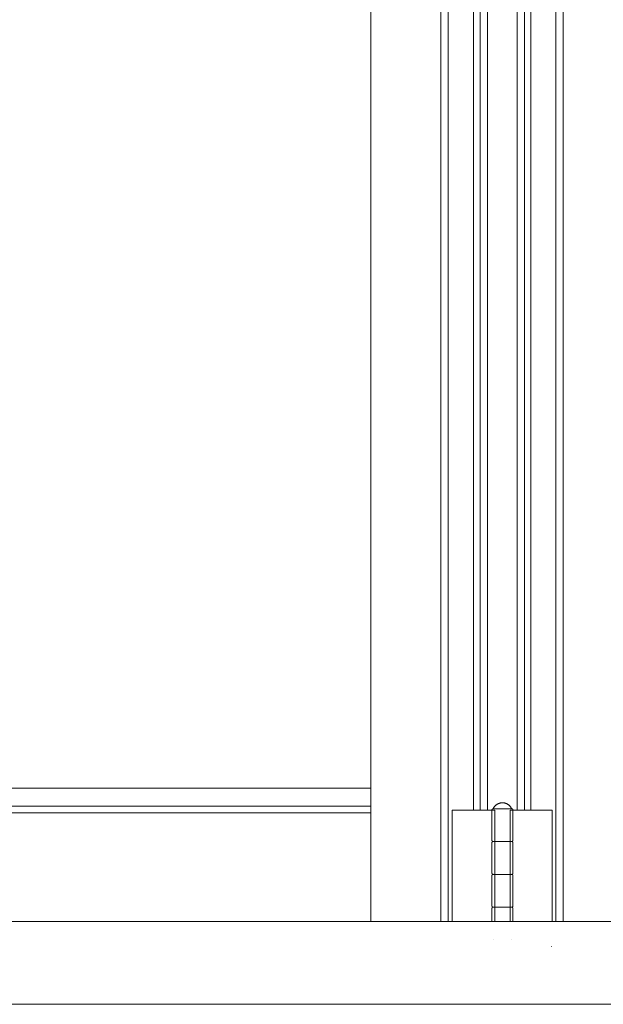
# Model space of a CAD drawing. Header units: inches. Extents: x 424 to 2043, y -237 to 445.
# Tile 750 of 965: x 872.758 to 873.202, y 212.097 to 212.847. Entities that reach past the tile are written whole.
import ezdxf

# ---------------------------------------------------------------- set-up
doc = ezdxf.new("R2010")
doc.units = ezdxf.units.IN
doc.header["$MEASUREMENT"] = 0
doc.layers.add('A-DOOR', color=31, linetype='Continuous', lineweight=9)

# ---------------------------------------------------------------- blocks, each defined once
blk = doc.blocks.new('5-panel_Bi-fold_external_door_10806 - Type 1-239875-Section 1')
at = {"layer": 'A-DOOR'}
for p, q in [((-103.86171, -2.937), (-103.86171, -0.19924)), ((-103.80845, -2.937), (-103.80845, -0.19924)), ((-103.80273, -0.19924), (-103.80273, -2.937)), ((-103.72091, -2.937), (-103.72091, -0.19924)), ((-103.7153, -0.19924), (-103.7153, -2.937)), ((-103.7834, -2.852), (-103.7834, -0.287)), ((-103.77849, -2.852), (-103.77849, -0.287)), ((-103.77278, -2.852), (-103.77278, -0.287)), ((-103.75034, -0.287), (-103.75034, -2.852)), ((-103.74473, -0.287), (-103.74473, -2.852)), ((-103.73974, -0.287), (-103.73974, -2.852)), ((-104.4322, -2.83524), (-103.86171, -2.83524)), ((-104.44208, -2.84909), (-103.86171, -2.84909)), ((-104.44214, -2.85406), (-103.86171, -2.85406)), ((-103.79983, -2.852), (-103.79807, -2.852)), ((-103.79983, -2.937), (-103.79983, -2.852)), ((-103.79807, -2.852), (-103.79595, -2.852)), ((-103.79595, -2.852), (-103.78475, -2.852)), ((-103.78475, -2.852), (-103.78242, -2.852)), ((-103.78242, -2.852), (-103.7801, -2.852)), ((-103.7801, -2.852), (-103.77849, -2.852)), ((-103.77849, -2.852), (-103.77278, -2.852)), ((-103.77278, -2.852), (-103.76735, -2.852)), ((-103.76946, -2.852), (-103.76946, -2.875)), ((-103.76756, -2.851), (-103.76152, -2.851)), ((-103.76735, -2.852), (-103.76735, -2.937)), ((-103.76152, -2.851), (-103.75543, -2.851)), ((-103.75567, -2.852), (-103.75034, -2.852)), ((-103.75567, -2.937), (-103.75567, -2.852)), ((-103.75346, -2.875), (-103.75346, -2.852)), ((-103.75034, -2.852), (-103.74473, -2.852)), ((-103.74473, -2.852), (-103.74314, -2.852)), ((-103.74314, -2.852), (-103.74083, -2.852)), ((-103.74083, -2.852), (-103.73851, -2.852)), ((-103.73851, -2.852), (-103.72751, -2.852)), ((-103.72751, -2.852), (-103.72538, -2.852)), ((-103.72538, -2.852), (-103.7236, -2.852)), ((-103.7236, -2.852), (-103.7236, -2.937)), ((-103.76946, -2.877), (-103.76946, -2.9)), ((-103.76152, -2.876), (-103.76743, -2.876)), ((-103.7674, -2.876), (-103.7614, -2.876)), ((-103.75646, -2.876), (-103.76152, -2.876)), ((-103.7614, -2.876), (-103.75556, -2.876)), ((-103.75346, -2.9), (-103.75346, -2.877)), ((-103.76946, -2.902), (-103.76946, -2.925)), ((-103.76152, -2.901), (-103.76743, -2.901)), ((-103.7674, -2.901), (-103.7614, -2.901)), ((-103.75646, -2.901), (-103.76152, -2.901)), ((-103.7614, -2.901), (-103.75556, -2.901)), ((-103.75346, -2.925), (-103.75346, -2.902)), ((-103.76946, -2.927), (-103.76946, -2.937)), ((-103.76152, -2.926), (-103.76743, -2.926)), ((-103.7674, -2.926), (-103.7614, -2.926)), ((-103.75646, -2.926), (-103.76152, -2.926)), ((-103.7614, -2.926), (-103.75556, -2.926)), ((-103.75346, -2.937), (-103.75346, -2.927)), ((-107.16882, -2.937), (-102.25701, -2.937)), ((-103.76845, -2.951), (-103.76846, -2.951)), ((-103.75447, -2.951), (-103.75446, -2.951)), ((-103.72386, -2.956), (-103.724, -2.956)), ((-107.16882, -3), (-102.25701, -3))]:
    blk.add_line(p, q, dxfattribs=at)
at = {"layer": 'A-DOOR', "flags": 128}
for points in [[(-103.76846, -2.851), (-103.76833, -2.85072), (-103.76818, -2.85045), (-103.76803, -2.85018), (-103.76786, -2.84993), (-103.76769, -2.84967), (-103.7675, -2.84943), (-103.76731, -2.84919), (-103.7671, -2.84896), (-103.76689, -2.84874), (-103.76667, -2.84853), (-103.76644, -2.84832), (-103.7662, -2.84813), (-103.76595, -2.84794), (-103.7657, -2.84777), (-103.76544, -2.84761), (-103.76517, -2.84745), (-103.7649, -2.84731), (-103.76462, -2.84718), (-103.76434, -2.84706), (-103.76405, -2.84695), (-103.76376, -2.84685), (-103.76346, -2.84676), (-103.76316, -2.84669), (-103.76286, -2.84663), (-103.76256, -2.84658), (-103.76225, -2.84654), (-103.76194, -2.84652), (-103.76164, -2.8465), (-103.76146, -2.8465)], [(-103.76146, -2.8465), (-103.76115, -2.84651), (-103.76085, -2.84652), (-103.76054, -2.84656), (-103.76024, -2.8466), (-103.75993, -2.84665), (-103.75963, -2.84672), (-103.75934, -2.8468), (-103.75904, -2.84689), (-103.75875, -2.84699), (-103.75847, -2.84711), (-103.75819, -2.84723), (-103.75791, -2.84737), (-103.75764, -2.84752), (-103.75738, -2.84768), (-103.75712, -2.84784), (-103.75687, -2.84802), (-103.75662, -2.84821), (-103.75639, -2.84841), (-103.75616, -2.84862), (-103.75594, -2.84883), (-103.75573, -2.84906), (-103.75553, -2.84929), (-103.75534, -2.84953), (-103.75516, -2.84978), (-103.75499, -2.85004), (-103.75483, -2.8503), (-103.75468, -2.85057), (-103.75454, -2.85084), (-103.75446, -2.851)], [(-103.76946, -2.852), (-103.76946, -2.85196), (-103.76946, -2.85192), (-103.76946, -2.85188), (-103.76945, -2.85184), (-103.76944, -2.8518), (-103.76943, -2.85176), (-103.76942, -2.85172), (-103.76941, -2.85169), (-103.7694, -2.85165), (-103.76938, -2.85161), (-103.76937, -2.85157), (-103.76935, -2.85154), (-103.76933, -2.8515), (-103.76931, -2.85147), (-103.76929, -2.85144), (-103.76926, -2.8514), (-103.76924, -2.85137), (-103.76921, -2.85134), (-103.76919, -2.85131), (-103.76916, -2.85128), (-103.76913, -2.85126), (-103.7691, -2.85123), (-103.76907, -2.8512), (-103.76904, -2.85118), (-103.769, -2.85116), (-103.76897, -2.85114), (-103.76893, -2.85112), (-103.7689, -2.8511), (-103.76886, -2.85108), (-103.76882, -2.85107), (-103.76879, -2.85105), (-103.76875, -2.85104), (-103.76871, -2.85103), (-103.76867, -2.85102), (-103.76863, -2.85101), (-103.76859, -2.85101), (-103.76855, -2.851), (-103.76851, -2.851), (-103.76847, -2.851), (-103.76846, -2.851)], [(-103.76152, -2.851), (-103.7618, -2.851), (-103.76208, -2.851), (-103.76236, -2.851), (-103.76264, -2.851), (-103.76291, -2.851), (-103.76319, -2.851), (-103.76346, -2.851), (-103.76372, -2.851), (-103.76399, -2.851), (-103.76425, -2.851), (-103.7645, -2.851), (-103.76475, -2.851), (-103.76499, -2.851), (-103.76523, -2.851), (-103.76547, -2.851), (-103.76569, -2.851), (-103.76591, -2.851), (-103.76612, -2.851), (-103.76633, -2.851), (-103.76653, -2.851), (-103.76672, -2.851), (-103.7669, -2.851), (-103.76707, -2.851), (-103.76723, -2.851), (-103.76739, -2.851), (-103.76753, -2.851), (-103.76766, -2.851), (-103.76779, -2.851), (-103.7679, -2.851), (-103.76801, -2.851), (-103.7681, -2.851), (-103.76819, -2.851), (-103.76826, -2.851), (-103.76832, -2.851), (-103.76837, -2.851), (-103.76841, -2.851), (-103.76844, -2.851), (-103.76846, -2.851), (-103.76846, -2.851)], [(-103.76846, -2.851), (-103.76846, -2.851), (-103.76844, -2.851), (-103.76841, -2.851), (-103.76837, -2.851), (-103.76832, -2.851), (-103.76826, -2.851), (-103.76819, -2.851), (-103.76811, -2.851), (-103.76801, -2.851), (-103.76791, -2.851), (-103.7678, -2.851), (-103.76767, -2.851), (-103.76754, -2.851), (-103.76739, -2.851), (-103.76724, -2.851), (-103.76708, -2.851), (-103.76691, -2.851)], [(-103.75446, -2.851), (-103.75447, -2.851), (-103.75448, -2.851), (-103.75451, -2.851), (-103.75455, -2.851), (-103.7546, -2.851), (-103.75466, -2.851), (-103.75474, -2.851), (-103.75482, -2.851), (-103.75491, -2.851), (-103.75501, -2.851), (-103.75513, -2.851), (-103.75525, -2.851), (-103.75539, -2.851), (-103.75553, -2.851), (-103.75569, -2.851), (-103.75585, -2.851), (-103.75602, -2.851), (-103.7562, -2.851), (-103.75639, -2.851), (-103.75659, -2.851), (-103.75679, -2.851), (-103.757, -2.851), (-103.75722, -2.851), (-103.75745, -2.851), (-103.75768, -2.851), (-103.75792, -2.851), (-103.75816, -2.851), (-103.75841, -2.851), (-103.75867, -2.851), (-103.75893, -2.851), (-103.75919, -2.851), (-103.75946, -2.851), (-103.75973, -2.851), (-103.76, -2.851), (-103.76027, -2.851), (-103.76055, -2.851), (-103.76083, -2.851), (-103.76111, -2.851), (-103.76139, -2.851), (-103.76152, -2.851)], [(-103.75603, -2.851), (-103.75586, -2.851), (-103.75569, -2.851), (-103.75554, -2.851), (-103.75539, -2.851), (-103.75526, -2.851), (-103.75514, -2.851), (-103.75502, -2.851), (-103.75492, -2.851), (-103.75482, -2.851), (-103.75474, -2.851), (-103.75467, -2.851), (-103.7546, -2.851), (-103.75455, -2.851), (-103.75451, -2.851), (-103.75449, -2.851), (-103.75447, -2.851), (-103.75446, -2.851)], [(-103.75446, -2.851), (-103.75442, -2.851), (-103.75438, -2.851), (-103.75434, -2.85101), (-103.7543, -2.85101), (-103.75426, -2.85102), (-103.75422, -2.85103), (-103.75419, -2.85104), (-103.75415, -2.85105), (-103.75411, -2.85106), (-103.75407, -2.85108), (-103.75404, -2.8511), (-103.754, -2.85111), (-103.75397, -2.85113), (-103.75393, -2.85115), (-103.7539, -2.85117), (-103.75387, -2.8512), (-103.75383, -2.85122), (-103.7538, -2.85125), (-103.75377, -2.85128), (-103.75375, -2.8513), (-103.75372, -2.85133), (-103.75369, -2.85136), (-103.75367, -2.85139), (-103.75364, -2.85143), (-103.75362, -2.85146), (-103.7536, -2.85149), (-103.75358, -2.85153), (-103.75356, -2.85156), (-103.75355, -2.8516), (-103.75353, -2.85164), (-103.75352, -2.85168), (-103.7535, -2.85171), (-103.75349, -2.85175), (-103.75348, -2.85179), (-103.75348, -2.85183), (-103.75347, -2.85187), (-103.75347, -2.85191), (-103.75346, -2.85195), (-103.75346, -2.85199), (-103.75346, -2.852)], [(-103.76846, -2.876), (-103.7685, -2.876), (-103.76854, -2.876), (-103.76858, -2.87599), (-103.76862, -2.87599), (-103.76866, -2.87598), (-103.7687, -2.87597), (-103.76874, -2.87596), (-103.76878, -2.87595), (-103.76881, -2.87594), (-103.76885, -2.87592), (-103.76889, -2.8759), (-103.76892, -2.87589), (-103.76896, -2.87587), (-103.76899, -2.87585), (-103.76903, -2.87583), (-103.76906, -2.8758), (-103.76909, -2.87578), (-103.76912, -2.87575), (-103.76915, -2.87572), (-103.76918, -2.8757), (-103.76921, -2.87567), (-103.76923, -2.87564), (-103.76926, -2.87561), (-103.76928, -2.87557), (-103.7693, -2.87554), (-103.76932, -2.87551), (-103.76934, -2.87547), (-103.76936, -2.87544), (-103.76938, -2.8754), (-103.76939, -2.87536), (-103.76941, -2.87532), (-103.76942, -2.87529), (-103.76943, -2.87525), (-103.76944, -2.87521), (-103.76945, -2.87517), (-103.76945, -2.87513), (-103.76946, -2.87509), (-103.76946, -2.87505), (-103.76946, -2.87501), (-103.76946, -2.875)], [(-103.76946, -2.877), (-103.76946, -2.87696), (-103.76946, -2.87692), (-103.76946, -2.87688), (-103.76945, -2.87684), (-103.76944, -2.8768), (-103.76943, -2.87676), (-103.76942, -2.87672), (-103.76941, -2.87669), (-103.7694, -2.87665), (-103.76938, -2.87661), (-103.76937, -2.87657), (-103.76935, -2.87654), (-103.76933, -2.8765), (-103.76931, -2.87647), (-103.76929, -2.87644), (-103.76926, -2.8764), (-103.76924, -2.87637), (-103.76921, -2.87634), (-103.76919, -2.87631), (-103.76916, -2.87628), (-103.76913, -2.87626), (-103.7691, -2.87623), (-103.76907, -2.8762), (-103.76904, -2.87618), (-103.769, -2.87616), (-103.76897, -2.87614), (-103.76893, -2.87612), (-103.7689, -2.8761), (-103.76886, -2.87608), (-103.76882, -2.87607), (-103.76879, -2.87605), (-103.76875, -2.87604), (-103.76871, -2.87603), (-103.76867, -2.87602), (-103.76863, -2.87601), (-103.76859, -2.87601), (-103.76855, -2.876), (-103.76851, -2.876), (-103.76847, -2.876), (-103.76846, -2.876)], [(-103.76152, -2.876), (-103.7618, -2.876), (-103.76208, -2.876), (-103.76236, -2.876), (-103.76264, -2.876), (-103.76291, -2.876), (-103.76319, -2.876), (-103.76346, -2.876), (-103.76372, -2.876), (-103.76399, -2.876), (-103.76425, -2.876), (-103.7645, -2.876), (-103.76475, -2.876), (-103.76499, -2.876), (-103.76523, -2.876), (-103.76547, -2.876), (-103.76569, -2.876), (-103.76591, -2.876), (-103.76612, -2.876), (-103.76633, -2.876), (-103.76653, -2.876), (-103.76672, -2.876), (-103.7669, -2.876), (-103.76707, -2.876), (-103.76723, -2.876), (-103.76739, -2.876), (-103.76753, -2.876), (-103.76766, -2.876), (-103.76779, -2.876), (-103.7679, -2.876), (-103.76801, -2.876), (-103.7681, -2.876), (-103.76819, -2.876), (-103.76826, -2.876), (-103.76832, -2.876), (-103.76837, -2.876), (-103.76841, -2.876), (-103.76844, -2.876), (-103.76846, -2.876), (-103.76846, -2.876)], [(-103.76846, -2.876), (-103.76846, -2.876), (-103.76844, -2.876), (-103.76841, -2.876), (-103.76837, -2.876), (-103.76832, -2.876), (-103.76826, -2.876), (-103.76819, -2.876), (-103.76811, -2.876), (-103.76801, -2.876), (-103.76791, -2.876), (-103.7678, -2.876), (-103.76767, -2.876), (-103.76754, -2.876), (-103.76739, -2.876), (-103.76724, -2.876), (-103.76708, -2.876), (-103.76691, -2.876), (-103.76673, -2.876), (-103.76654, -2.876), (-103.76634, -2.876), (-103.76613, -2.876), (-103.76592, -2.876), (-103.7657, -2.876), (-103.76548, -2.876), (-103.76524, -2.876), (-103.76501, -2.876), (-103.76476, -2.876), (-103.76451, -2.876), (-103.76426, -2.876), (-103.764, -2.876), (-103.76374, -2.876), (-103.76347, -2.876), (-103.7632, -2.876), (-103.76293, -2.876), (-103.76265, -2.876), (-103.76238, -2.876), (-103.7621, -2.876), (-103.76182, -2.876), (-103.76154, -2.876), (-103.7614, -2.876)], [(-103.7614, -2.876), (-103.76168, -2.876), (-103.76196, -2.876), (-103.76224, -2.876), (-103.76252, -2.876), (-103.76279, -2.876), (-103.76307, -2.876), (-103.76334, -2.876), (-103.76361, -2.876), (-103.76387, -2.876), (-103.76413, -2.876), (-103.76439, -2.876), (-103.76464, -2.876), (-103.76489, -2.876), (-103.76513, -2.876), (-103.76536, -2.876), (-103.76559, -2.876), (-103.76582, -2.876), (-103.76603, -2.876), (-103.76624, -2.876), (-103.76644, -2.876), (-103.76663, -2.876), (-103.76682, -2.876), (-103.76699, -2.876), (-103.76716, -2.876), (-103.76732, -2.876), (-103.76747, -2.876), (-103.76761, -2.876), (-103.76774, -2.876), (-103.76786, -2.876), (-103.76796, -2.876), (-103.76806, -2.876), (-103.76815, -2.876), (-103.76823, -2.876), (-103.76829, -2.876), (-103.76835, -2.876), (-103.76839, -2.876), (-103.76843, -2.876), (-103.76845, -2.876), (-103.76846, -2.876)], [(-103.76846, -2.876), (-103.76846, -2.876), (-103.76844, -2.876), (-103.76841, -2.876), (-103.76837, -2.876), (-103.76832, -2.876), (-103.76826, -2.876), (-103.76819, -2.876), (-103.76811, -2.876), (-103.76801, -2.876), (-103.76791, -2.876), (-103.7678, -2.876), (-103.76767, -2.876), (-103.76754, -2.876), (-103.76739, -2.876), (-103.76724, -2.876), (-103.76708, -2.876), (-103.76691, -2.876), (-103.76673, -2.876), (-103.76654, -2.876), (-103.76634, -2.876), (-103.76613, -2.876), (-103.76592, -2.876), (-103.7657, -2.876), (-103.76548, -2.876), (-103.76524, -2.876), (-103.76501, -2.876), (-103.76476, -2.876), (-103.76451, -2.876), (-103.76426, -2.876), (-103.764, -2.876), (-103.76374, -2.876), (-103.76347, -2.876), (-103.7632, -2.876), (-103.76293, -2.876), (-103.76265, -2.876), (-103.76238, -2.876), (-103.7621, -2.876), (-103.76182, -2.876), (-103.76154, -2.876), (-103.76152, -2.876)], [(-103.75446, -2.876), (-103.75447, -2.876), (-103.75448, -2.876), (-103.75451, -2.876), (-103.75455, -2.876), (-103.7546, -2.876), (-103.75466, -2.876), (-103.75474, -2.876), (-103.75482, -2.876), (-103.75491, -2.876), (-103.75501, -2.876), (-103.75513, -2.876), (-103.75525, -2.876), (-103.75539, -2.876), (-103.75553, -2.876), (-103.75569, -2.876), (-103.75585, -2.876), (-103.75602, -2.876), (-103.7562, -2.876), (-103.75639, -2.876), (-103.75659, -2.876), (-103.75679, -2.876), (-103.757, -2.876), (-103.75722, -2.876), (-103.75745, -2.876), (-103.75768, -2.876), (-103.75792, -2.876), (-103.75816, -2.876), (-103.75841, -2.876), (-103.75867, -2.876), (-103.75893, -2.876), (-103.75919, -2.876), (-103.75946, -2.876), (-103.75973, -2.876), (-103.76, -2.876), (-103.76027, -2.876), (-103.76055, -2.876), (-103.76083, -2.876), (-103.76111, -2.876), (-103.76139, -2.876), (-103.76152, -2.876)], [(-103.76152, -2.876), (-103.76124, -2.876), (-103.76096, -2.876), (-103.76069, -2.876), (-103.76041, -2.876), (-103.76013, -2.876), (-103.75986, -2.876), (-103.75959, -2.876), (-103.75932, -2.876), (-103.75905, -2.876), (-103.75879, -2.876), (-103.75854, -2.876), (-103.75828, -2.876), (-103.75804, -2.876), (-103.7578, -2.876), (-103.75756, -2.876), (-103.75733, -2.876), (-103.75711, -2.876), (-103.75689, -2.876), (-103.75668, -2.876), (-103.75648, -2.876), (-103.75629, -2.876), (-103.75611, -2.876), (-103.75593, -2.876), (-103.75576, -2.876), (-103.75561, -2.876), (-103.75546, -2.876), (-103.75532, -2.876), (-103.75519, -2.876), (-103.75507, -2.876), (-103.75496, -2.876), (-103.75486, -2.876), (-103.75477, -2.876), (-103.7547, -2.876), (-103.75463, -2.876), (-103.75458, -2.876), (-103.75453, -2.876), (-103.7545, -2.876), (-103.75447, -2.876), (-103.75446, -2.876)], [(-103.7614, -2.876), (-103.76112, -2.876), (-103.76084, -2.876), (-103.76056, -2.876), (-103.76029, -2.876), (-103.76001, -2.876), (-103.75974, -2.876), (-103.75947, -2.876), (-103.7592, -2.876), (-103.75894, -2.876), (-103.75868, -2.876), (-103.75843, -2.876), (-103.75818, -2.876), (-103.75793, -2.876), (-103.75769, -2.876), (-103.75746, -2.876), (-103.75723, -2.876), (-103.75701, -2.876), (-103.7568, -2.876), (-103.7566, -2.876), (-103.7564, -2.876), (-103.75621, -2.876), (-103.75603, -2.876), (-103.75586, -2.876), (-103.75569, -2.876)], [(-103.75569, -2.876), (-103.75585, -2.876), (-103.75602, -2.876), (-103.7562, -2.876), (-103.75639, -2.876), (-103.75659, -2.876), (-103.75679, -2.876), (-103.757, -2.876), (-103.75722, -2.876), (-103.75745, -2.876), (-103.75768, -2.876), (-103.75792, -2.876), (-103.75816, -2.876), (-103.75841, -2.876), (-103.75867, -2.876), (-103.75893, -2.876), (-103.75919, -2.876), (-103.75946, -2.876), (-103.75973, -2.876), (-103.76, -2.876), (-103.76027, -2.876), (-103.76055, -2.876), (-103.76083, -2.876), (-103.76111, -2.876), (-103.76139, -2.876), (-103.7614, -2.876)], [(-103.75554, -2.876), (-103.75539, -2.876), (-103.75526, -2.876), (-103.75514, -2.876), (-103.75502, -2.876), (-103.75492, -2.876), (-103.75482, -2.876), (-103.75474, -2.876), (-103.75467, -2.876), (-103.7546, -2.876), (-103.75455, -2.876), (-103.75451, -2.876), (-103.75449, -2.876), (-103.75447, -2.876), (-103.75446, -2.876)], [(-103.75446, -2.876), (-103.75447, -2.876), (-103.75448, -2.876), (-103.75451, -2.876), (-103.75455, -2.876), (-103.7546, -2.876), (-103.75466, -2.876), (-103.75474, -2.876), (-103.75482, -2.876), (-103.75491, -2.876), (-103.75501, -2.876), (-103.75513, -2.876), (-103.75525, -2.876), (-103.75539, -2.876), (-103.75553, -2.876)], [(-103.75346, -2.875), (-103.75346, -2.87504), (-103.75347, -2.87508), (-103.75347, -2.87512), (-103.75348, -2.87516), (-103.75348, -2.8752), (-103.75349, -2.87524), (-103.7535, -2.87528), (-103.75351, -2.87531), (-103.75353, -2.87535), (-103.75354, -2.87539), (-103.75356, -2.87543), (-103.75358, -2.87546), (-103.75359, -2.8755), (-103.75362, -2.87553), (-103.75364, -2.87556), (-103.75366, -2.8756), (-103.75368, -2.87563), (-103.75371, -2.87566), (-103.75374, -2.87569), (-103.75377, -2.87572), (-103.75379, -2.87574), (-103.75383, -2.87577), (-103.75386, -2.8758), (-103.75389, -2.87582), (-103.75392, -2.87584), (-103.75396, -2.87586), (-103.75399, -2.87588), (-103.75403, -2.8759), (-103.75406, -2.87592), (-103.7541, -2.87593), (-103.75414, -2.87595), (-103.75418, -2.87596), (-103.75421, -2.87597), (-103.75425, -2.87598), (-103.75429, -2.87599), (-103.75433, -2.87599), (-103.75437, -2.876), (-103.75441, -2.876), (-103.75445, -2.876), (-103.75446, -2.876)], [(-103.75446, -2.876), (-103.75442, -2.876), (-103.75438, -2.876), (-103.75434, -2.87601), (-103.7543, -2.87601), (-103.75426, -2.87602), (-103.75422, -2.87603), (-103.75419, -2.87604), (-103.75415, -2.87605), (-103.75411, -2.87606), (-103.75407, -2.87608), (-103.75404, -2.8761), (-103.754, -2.87611), (-103.75397, -2.87613), (-103.75393, -2.87615), (-103.7539, -2.87617), (-103.75387, -2.8762), (-103.75383, -2.87622), (-103.7538, -2.87625), (-103.75377, -2.87628), (-103.75375, -2.8763), (-103.75372, -2.87633), (-103.75369, -2.87636), (-103.75367, -2.87639), (-103.75364, -2.87643), (-103.75362, -2.87646), (-103.7536, -2.87649), (-103.75358, -2.87653), (-103.75356, -2.87656), (-103.75355, -2.8766), (-103.75353, -2.87664), (-103.75352, -2.87668), (-103.7535, -2.87671), (-103.75349, -2.87675), (-103.75348, -2.87679), (-103.75348, -2.87683), (-103.75347, -2.87687), (-103.75347, -2.87691), (-103.75346, -2.87695), (-103.75346, -2.87699), (-103.75346, -2.877)], [(-103.76846, -2.901), (-103.7685, -2.901), (-103.76854, -2.901), (-103.76858, -2.90099), (-103.76862, -2.90099), (-103.76866, -2.90098), (-103.7687, -2.90097), (-103.76874, -2.90096), (-103.76878, -2.90095), (-103.76881, -2.90094), (-103.76885, -2.90092), (-103.76889, -2.9009), (-103.76892, -2.90089), (-103.76896, -2.90087), (-103.76899, -2.90085), (-103.76903, -2.90083), (-103.76906, -2.9008), (-103.76909, -2.90078), (-103.76912, -2.90075), (-103.76915, -2.90072), (-103.76918, -2.9007), (-103.76921, -2.90067), (-103.76923, -2.90064), (-103.76926, -2.90061), (-103.76928, -2.90057), (-103.7693, -2.90054), (-103.76932, -2.90051), (-103.76934, -2.90047), (-103.76936, -2.90044), (-103.76938, -2.9004), (-103.76939, -2.90036), (-103.76941, -2.90032), (-103.76942, -2.90029), (-103.76943, -2.90025), (-103.76944, -2.90021), (-103.76945, -2.90017), (-103.76945, -2.90013), (-103.76946, -2.90009), (-103.76946, -2.90005), (-103.76946, -2.90001), (-103.76946, -2.9)], [(-103.76946, -2.902), (-103.76946, -2.90196), (-103.76946, -2.90192), (-103.76946, -2.90188), (-103.76945, -2.90184), (-103.76944, -2.9018), (-103.76943, -2.90176), (-103.76942, -2.90172), (-103.76941, -2.90169), (-103.7694, -2.90165), (-103.76938, -2.90161), (-103.76937, -2.90157), (-103.76935, -2.90154), (-103.76933, -2.9015), (-103.76931, -2.90147), (-103.76929, -2.90144), (-103.76926, -2.9014), (-103.76924, -2.90137), (-103.76921, -2.90134), (-103.76919, -2.90131), (-103.76916, -2.90128), (-103.76913, -2.90126), (-103.7691, -2.90123), (-103.76907, -2.9012), (-103.76904, -2.90118), (-103.769, -2.90116), (-103.76897, -2.90114), (-103.76893, -2.90112), (-103.7689, -2.9011), (-103.76886, -2.90108), (-103.76882, -2.90107), (-103.76879, -2.90105), (-103.76875, -2.90104), (-103.76871, -2.90103), (-103.76867, -2.90102), (-103.76863, -2.90101), (-103.76859, -2.90101), (-103.76855, -2.901), (-103.76851, -2.901), (-103.76847, -2.901), (-103.76846, -2.901)], [(-103.76152, -2.901), (-103.7618, -2.901), (-103.76208, -2.901), (-103.76236, -2.901), (-103.76264, -2.901), (-103.76291, -2.901), (-103.76319, -2.901), (-103.76346, -2.901), (-103.76372, -2.901), (-103.76399, -2.901), (-103.76425, -2.901), (-103.7645, -2.901), (-103.76475, -2.901), (-103.76499, -2.901), (-103.76523, -2.901), (-103.76547, -2.901), (-103.76569, -2.901), (-103.76591, -2.901), (-103.76612, -2.901), (-103.76633, -2.901), (-103.76653, -2.901), (-103.76672, -2.901), (-103.7669, -2.901), (-103.76707, -2.901), (-103.76723, -2.901), (-103.76739, -2.901), (-103.76753, -2.901), (-103.76766, -2.901), (-103.76779, -2.901), (-103.7679, -2.901), (-103.76801, -2.901), (-103.7681, -2.901), (-103.76819, -2.901), (-103.76826, -2.901), (-103.76832, -2.901), (-103.76837, -2.901), (-103.76841, -2.901), (-103.76844, -2.901), (-103.76846, -2.901), (-103.76846, -2.901)], [(-103.76846, -2.901), (-103.76846, -2.901), (-103.76844, -2.901), (-103.76841, -2.901), (-103.76837, -2.901), (-103.76832, -2.901), (-103.76826, -2.901), (-103.76819, -2.901), (-103.76811, -2.901), (-103.76801, -2.901), (-103.76791, -2.901), (-103.7678, -2.901), (-103.76767, -2.901), (-103.76754, -2.901), (-103.76739, -2.901), (-103.76724, -2.901), (-103.76708, -2.901), (-103.76691, -2.901), (-103.76673, -2.901), (-103.76654, -2.901), (-103.76634, -2.901), (-103.76613, -2.901), (-103.76592, -2.901), (-103.7657, -2.901), (-103.76548, -2.901), (-103.76524, -2.901), (-103.76501, -2.901), (-103.76476, -2.901), (-103.76451, -2.901), (-103.76426, -2.901), (-103.764, -2.901), (-103.76374, -2.901), (-103.76347, -2.901), (-103.7632, -2.901), (-103.76293, -2.901), (-103.76265, -2.901), (-103.76238, -2.901), (-103.7621, -2.901), (-103.76182, -2.901), (-103.76154, -2.901), (-103.7614, -2.901)], [(-103.7614, -2.901), (-103.76168, -2.901), (-103.76196, -2.901), (-103.76224, -2.901), (-103.76252, -2.901), (-103.76279, -2.901), (-103.76307, -2.901), (-103.76334, -2.901), (-103.76361, -2.901), (-103.76387, -2.901), (-103.76413, -2.901), (-103.76439, -2.901), (-103.76464, -2.901), (-103.76489, -2.901), (-103.76513, -2.901), (-103.76536, -2.901), (-103.76559, -2.901), (-103.76582, -2.901), (-103.76603, -2.901), (-103.76624, -2.901), (-103.76644, -2.901), (-103.76663, -2.901), (-103.76682, -2.901), (-103.76699, -2.901), (-103.76716, -2.901), (-103.76732, -2.901), (-103.76747, -2.901), (-103.76761, -2.901), (-103.76774, -2.901), (-103.76786, -2.901), (-103.76796, -2.901), (-103.76806, -2.901), (-103.76815, -2.901), (-103.76823, -2.901), (-103.76829, -2.901), (-103.76835, -2.901), (-103.76839, -2.901), (-103.76843, -2.901), (-103.76845, -2.901), (-103.76846, -2.901)], [(-103.76846, -2.901), (-103.76846, -2.901), (-103.76844, -2.901), (-103.76841, -2.901), (-103.76837, -2.901), (-103.76832, -2.901), (-103.76826, -2.901), (-103.76819, -2.901), (-103.76811, -2.901), (-103.76801, -2.901), (-103.76791, -2.901), (-103.7678, -2.901), (-103.76767, -2.901), (-103.76754, -2.901), (-103.76739, -2.901), (-103.76724, -2.901), (-103.76708, -2.901), (-103.76691, -2.901), (-103.76673, -2.901), (-103.76654, -2.901), (-103.76634, -2.901), (-103.76613, -2.901), (-103.76592, -2.901), (-103.7657, -2.901), (-103.76548, -2.901), (-103.76524, -2.901), (-103.76501, -2.901), (-103.76476, -2.901), (-103.76451, -2.901), (-103.76426, -2.901), (-103.764, -2.901), (-103.76374, -2.901), (-103.76347, -2.901), (-103.7632, -2.901), (-103.76293, -2.901), (-103.76265, -2.901), (-103.76238, -2.901), (-103.7621, -2.901), (-103.76182, -2.901), (-103.76154, -2.901), (-103.76152, -2.901)], [(-103.75446, -2.901), (-103.75447, -2.901), (-103.75448, -2.901), (-103.75451, -2.901), (-103.75455, -2.901), (-103.7546, -2.901), (-103.75466, -2.901), (-103.75474, -2.901), (-103.75482, -2.901), (-103.75491, -2.901), (-103.75501, -2.901), (-103.75513, -2.901), (-103.75525, -2.901), (-103.75539, -2.901), (-103.75553, -2.901), (-103.75569, -2.901), (-103.75585, -2.901), (-103.75602, -2.901), (-103.7562, -2.901), (-103.75639, -2.901), (-103.75659, -2.901), (-103.75679, -2.901), (-103.757, -2.901), (-103.75722, -2.901), (-103.75745, -2.901), (-103.75768, -2.901), (-103.75792, -2.901), (-103.75816, -2.901), (-103.75841, -2.901), (-103.75867, -2.901), (-103.75893, -2.901), (-103.75919, -2.901), (-103.75946, -2.901), (-103.75973, -2.901), (-103.76, -2.901), (-103.76027, -2.901), (-103.76055, -2.901), (-103.76083, -2.901), (-103.76111, -2.901), (-103.76139, -2.901), (-103.76152, -2.901)], [(-103.76152, -2.901), (-103.76124, -2.901), (-103.76096, -2.901), (-103.76069, -2.901), (-103.76041, -2.901), (-103.76013, -2.901), (-103.75986, -2.901), (-103.75959, -2.901), (-103.75932, -2.901), (-103.75905, -2.901), (-103.75879, -2.901), (-103.75854, -2.901), (-103.75828, -2.901), (-103.75804, -2.901), (-103.7578, -2.901), (-103.75756, -2.901), (-103.75733, -2.901), (-103.75711, -2.901), (-103.75689, -2.901), (-103.75668, -2.901), (-103.75648, -2.901), (-103.75629, -2.901), (-103.75611, -2.901), (-103.75593, -2.901), (-103.75576, -2.901), (-103.75561, -2.901), (-103.75546, -2.901), (-103.75532, -2.901), (-103.75519, -2.901), (-103.75507, -2.901), (-103.75496, -2.901), (-103.75486, -2.901), (-103.75477, -2.901), (-103.7547, -2.901), (-103.75463, -2.901), (-103.75458, -2.901), (-103.75453, -2.901), (-103.7545, -2.901), (-103.75447, -2.901), (-103.75446, -2.901)], [(-103.7614, -2.901), (-103.76112, -2.901), (-103.76084, -2.901), (-103.76056, -2.901), (-103.76029, -2.901), (-103.76001, -2.901), (-103.75974, -2.901), (-103.75947, -2.901), (-103.7592, -2.901), (-103.75894, -2.901), (-103.75868, -2.901), (-103.75843, -2.901), (-103.75818, -2.901), (-103.75793, -2.901), (-103.75769, -2.901), (-103.75746, -2.901), (-103.75723, -2.901), (-103.75701, -2.901), (-103.7568, -2.901), (-103.7566, -2.901), (-103.7564, -2.901), (-103.75621, -2.901), (-103.75603, -2.901), (-103.75586, -2.901), (-103.75569, -2.901)], [(-103.75569, -2.901), (-103.75585, -2.901), (-103.75602, -2.901), (-103.7562, -2.901), (-103.75639, -2.901), (-103.75659, -2.901), (-103.75679, -2.901), (-103.757, -2.901), (-103.75722, -2.901), (-103.75745, -2.901), (-103.75768, -2.901), (-103.75792, -2.901), (-103.75816, -2.901), (-103.75841, -2.901), (-103.75867, -2.901), (-103.75893, -2.901), (-103.75919, -2.901), (-103.75946, -2.901), (-103.75973, -2.901), (-103.76, -2.901), (-103.76027, -2.901), (-103.76055, -2.901), (-103.76083, -2.901), (-103.76111, -2.901), (-103.76139, -2.901), (-103.7614, -2.901)], [(-103.75554, -2.901), (-103.75539, -2.901), (-103.75526, -2.901), (-103.75514, -2.901), (-103.75502, -2.901), (-103.75492, -2.901), (-103.75482, -2.901), (-103.75474, -2.901), (-103.75467, -2.901), (-103.7546, -2.901), (-103.75455, -2.901), (-103.75451, -2.901), (-103.75449, -2.901), (-103.75447, -2.901), (-103.75446, -2.901)], [(-103.75446, -2.901), (-103.75447, -2.901), (-103.75448, -2.901), (-103.75451, -2.901), (-103.75455, -2.901), (-103.7546, -2.901), (-103.75466, -2.901), (-103.75474, -2.901), (-103.75482, -2.901), (-103.75491, -2.901), (-103.75501, -2.901), (-103.75513, -2.901), (-103.75525, -2.901), (-103.75539, -2.901), (-103.75553, -2.901)], [(-103.75346, -2.9), (-103.75346, -2.90004), (-103.75347, -2.90008), (-103.75347, -2.90012), (-103.75348, -2.90016), (-103.75348, -2.9002), (-103.75349, -2.90024), (-103.7535, -2.90028), (-103.75351, -2.90031), (-103.75353, -2.90035), (-103.75354, -2.90039), (-103.75356, -2.90043), (-103.75358, -2.90046), (-103.75359, -2.9005), (-103.75362, -2.90053), (-103.75364, -2.90056), (-103.75366, -2.9006), (-103.75368, -2.90063), (-103.75371, -2.90066), (-103.75374, -2.90069), (-103.75377, -2.90072), (-103.75379, -2.90074), (-103.75383, -2.90077), (-103.75386, -2.9008), (-103.75389, -2.90082), (-103.75392, -2.90084), (-103.75396, -2.90086), (-103.75399, -2.90088), (-103.75403, -2.9009), (-103.75406, -2.90092), (-103.7541, -2.90093), (-103.75414, -2.90095), (-103.75418, -2.90096), (-103.75421, -2.90097), (-103.75425, -2.90098), (-103.75429, -2.90099), (-103.75433, -2.90099), (-103.75437, -2.901), (-103.75441, -2.901), (-103.75445, -2.901), (-103.75446, -2.901)], [(-103.75446, -2.901), (-103.75442, -2.901), (-103.75438, -2.901), (-103.75434, -2.90101), (-103.7543, -2.90101), (-103.75426, -2.90102), (-103.75422, -2.90103), (-103.75419, -2.90104), (-103.75415, -2.90105), (-103.75411, -2.90106), (-103.75407, -2.90108), (-103.75404, -2.9011), (-103.754, -2.90111), (-103.75397, -2.90113), (-103.75393, -2.90115), (-103.7539, -2.90117), (-103.75387, -2.9012), (-103.75383, -2.90122), (-103.7538, -2.90125), (-103.75377, -2.90128), (-103.75375, -2.9013), (-103.75372, -2.90133), (-103.75369, -2.90136), (-103.75367, -2.90139), (-103.75364, -2.90143), (-103.75362, -2.90146), (-103.7536, -2.90149), (-103.75358, -2.90153), (-103.75356, -2.90156), (-103.75355, -2.9016), (-103.75353, -2.90164), (-103.75352, -2.90168), (-103.7535, -2.90171), (-103.75349, -2.90175), (-103.75348, -2.90179), (-103.75348, -2.90183), (-103.75347, -2.90187), (-103.75347, -2.90191), (-103.75346, -2.90195), (-103.75346, -2.90199), (-103.75346, -2.902)], [(-103.76846, -2.926), (-103.7685, -2.926), (-103.76854, -2.926), (-103.76858, -2.92599), (-103.76862, -2.92599), (-103.76866, -2.92598), (-103.7687, -2.92597), (-103.76874, -2.92596), (-103.76878, -2.92595), (-103.76881, -2.92594), (-103.76885, -2.92592), (-103.76889, -2.9259), (-103.76892, -2.92589), (-103.76896, -2.92587), (-103.76899, -2.92585), (-103.76903, -2.92583), (-103.76906, -2.9258), (-103.76909, -2.92578), (-103.76912, -2.92575), (-103.76915, -2.92572), (-103.76918, -2.9257), (-103.76921, -2.92567), (-103.76923, -2.92564), (-103.76926, -2.92561), (-103.76928, -2.92557), (-103.7693, -2.92554), (-103.76932, -2.92551), (-103.76934, -2.92547), (-103.76936, -2.92544), (-103.76938, -2.9254), (-103.76939, -2.92536), (-103.76941, -2.92532), (-103.76942, -2.92529), (-103.76943, -2.92525), (-103.76944, -2.92521), (-103.76945, -2.92517), (-103.76945, -2.92513), (-103.76946, -2.92509), (-103.76946, -2.92505), (-103.76946, -2.92501), (-103.76946, -2.925)], [(-103.76946, -2.927), (-103.76946, -2.92696), (-103.76946, -2.92692), (-103.76946, -2.92688), (-103.76945, -2.92684), (-103.76944, -2.9268), (-103.76943, -2.92676), (-103.76942, -2.92672), (-103.76941, -2.92669), (-103.7694, -2.92665), (-103.76938, -2.92661), (-103.76937, -2.92657), (-103.76935, -2.92654), (-103.76933, -2.9265), (-103.76931, -2.92647), (-103.76929, -2.92644), (-103.76926, -2.9264), (-103.76924, -2.92637), (-103.76921, -2.92634), (-103.76919, -2.92631), (-103.76916, -2.92628), (-103.76913, -2.92626), (-103.7691, -2.92623), (-103.76907, -2.9262), (-103.76904, -2.92618), (-103.769, -2.92616), (-103.76897, -2.92614), (-103.76893, -2.92612), (-103.7689, -2.9261), (-103.76886, -2.92608), (-103.76882, -2.92607), (-103.76879, -2.92605), (-103.76875, -2.92604), (-103.76871, -2.92603), (-103.76867, -2.92602), (-103.76863, -2.92601), (-103.76859, -2.92601), (-103.76855, -2.926), (-103.76851, -2.926), (-103.76847, -2.926), (-103.76846, -2.926)], [(-103.76152, -2.926), (-103.7618, -2.926), (-103.76208, -2.926), (-103.76236, -2.926), (-103.76264, -2.926), (-103.76291, -2.926), (-103.76319, -2.926), (-103.76346, -2.926), (-103.76372, -2.926), (-103.76399, -2.926), (-103.76425, -2.926), (-103.7645, -2.926), (-103.76475, -2.926), (-103.76499, -2.926), (-103.76523, -2.926), (-103.76547, -2.926), (-103.76569, -2.926), (-103.76591, -2.926), (-103.76612, -2.926), (-103.76633, -2.926), (-103.76653, -2.926), (-103.76672, -2.926), (-103.7669, -2.926), (-103.76707, -2.926), (-103.76723, -2.926), (-103.76739, -2.926), (-103.76753, -2.926), (-103.76766, -2.926), (-103.76779, -2.926), (-103.7679, -2.926), (-103.76801, -2.926), (-103.7681, -2.926), (-103.76819, -2.926), (-103.76826, -2.926), (-103.76832, -2.926), (-103.76837, -2.926), (-103.76841, -2.926), (-103.76844, -2.926), (-103.76846, -2.926), (-103.76846, -2.926)], [(-103.76846, -2.926), (-103.76846, -2.926), (-103.76844, -2.926), (-103.76841, -2.926), (-103.76837, -2.926), (-103.76832, -2.926), (-103.76826, -2.926), (-103.76819, -2.926), (-103.76811, -2.926), (-103.76801, -2.926), (-103.76791, -2.926), (-103.7678, -2.926), (-103.76767, -2.926), (-103.76754, -2.926), (-103.76739, -2.926), (-103.76724, -2.926), (-103.76708, -2.926), (-103.76691, -2.926), (-103.76673, -2.926), (-103.76654, -2.926), (-103.76634, -2.926), (-103.76613, -2.926), (-103.76592, -2.926), (-103.7657, -2.926), (-103.76548, -2.926), (-103.76524, -2.926), (-103.76501, -2.926), (-103.76476, -2.926), (-103.76451, -2.926), (-103.76426, -2.926), (-103.764, -2.926), (-103.76374, -2.926), (-103.76347, -2.926), (-103.7632, -2.926), (-103.76293, -2.926), (-103.76265, -2.926), (-103.76238, -2.926), (-103.7621, -2.926), (-103.76182, -2.926), (-103.76154, -2.926), (-103.7614, -2.926)], [(-103.7614, -2.926), (-103.76168, -2.926), (-103.76196, -2.926), (-103.76224, -2.926), (-103.76252, -2.926), (-103.76279, -2.926), (-103.76307, -2.926), (-103.76334, -2.926), (-103.76361, -2.926), (-103.76387, -2.926), (-103.76413, -2.926), (-103.76439, -2.926), (-103.76464, -2.926), (-103.76489, -2.926), (-103.76513, -2.926), (-103.76536, -2.926), (-103.76559, -2.926), (-103.76582, -2.926), (-103.76603, -2.926), (-103.76624, -2.926), (-103.76644, -2.926), (-103.76663, -2.926), (-103.76682, -2.926), (-103.76699, -2.926), (-103.76716, -2.926), (-103.76732, -2.926), (-103.76747, -2.926), (-103.76761, -2.926), (-103.76774, -2.926), (-103.76786, -2.926), (-103.76796, -2.926), (-103.76806, -2.926), (-103.76815, -2.926), (-103.76823, -2.926), (-103.76829, -2.926), (-103.76835, -2.926), (-103.76839, -2.926), (-103.76843, -2.926), (-103.76845, -2.926), (-103.76846, -2.926)], [(-103.76846, -2.926), (-103.76846, -2.926), (-103.76844, -2.926), (-103.76841, -2.926), (-103.76837, -2.926), (-103.76832, -2.926), (-103.76826, -2.926), (-103.76819, -2.926), (-103.76811, -2.926), (-103.76801, -2.926), (-103.76791, -2.926), (-103.7678, -2.926), (-103.76767, -2.926), (-103.76754, -2.926), (-103.76739, -2.926), (-103.76724, -2.926), (-103.76708, -2.926), (-103.76691, -2.926), (-103.76673, -2.926), (-103.76654, -2.926), (-103.76634, -2.926), (-103.76613, -2.926), (-103.76592, -2.926), (-103.7657, -2.926), (-103.76548, -2.926), (-103.76524, -2.926), (-103.76501, -2.926), (-103.76476, -2.926), (-103.76451, -2.926), (-103.76426, -2.926), (-103.764, -2.926), (-103.76374, -2.926), (-103.76347, -2.926), (-103.7632, -2.926), (-103.76293, -2.926), (-103.76265, -2.926), (-103.76238, -2.926), (-103.7621, -2.926), (-103.76182, -2.926), (-103.76154, -2.926), (-103.76152, -2.926)], [(-103.75446, -2.926), (-103.75447, -2.926), (-103.75448, -2.926), (-103.75451, -2.926), (-103.75455, -2.926), (-103.7546, -2.926), (-103.75466, -2.926), (-103.75474, -2.926), (-103.75482, -2.926), (-103.75491, -2.926), (-103.75501, -2.926), (-103.75513, -2.926), (-103.75525, -2.926), (-103.75539, -2.926), (-103.75553, -2.926), (-103.75569, -2.926), (-103.75585, -2.926), (-103.75602, -2.926), (-103.7562, -2.926), (-103.75639, -2.926), (-103.75659, -2.926), (-103.75679, -2.926), (-103.757, -2.926), (-103.75722, -2.926), (-103.75745, -2.926), (-103.75768, -2.926), (-103.75792, -2.926), (-103.75816, -2.926), (-103.75841, -2.926), (-103.75867, -2.926), (-103.75893, -2.926), (-103.75919, -2.926), (-103.75946, -2.926), (-103.75973, -2.926), (-103.76, -2.926), (-103.76027, -2.926), (-103.76055, -2.926), (-103.76083, -2.926), (-103.76111, -2.926), (-103.76139, -2.926), (-103.76152, -2.926)], [(-103.76152, -2.926), (-103.76124, -2.926), (-103.76096, -2.926), (-103.76069, -2.926), (-103.76041, -2.926), (-103.76013, -2.926), (-103.75986, -2.926), (-103.75959, -2.926), (-103.75932, -2.926), (-103.75905, -2.926), (-103.75879, -2.926), (-103.75854, -2.926), (-103.75828, -2.926), (-103.75804, -2.926), (-103.7578, -2.926), (-103.75756, -2.926), (-103.75733, -2.926), (-103.75711, -2.926), (-103.75689, -2.926), (-103.75668, -2.926), (-103.75648, -2.926), (-103.75629, -2.926), (-103.75611, -2.926), (-103.75593, -2.926), (-103.75576, -2.926), (-103.75561, -2.926), (-103.75546, -2.926), (-103.75532, -2.926), (-103.75519, -2.926), (-103.75507, -2.926), (-103.75496, -2.926), (-103.75486, -2.926), (-103.75477, -2.926), (-103.7547, -2.926), (-103.75463, -2.926), (-103.75458, -2.926), (-103.75453, -2.926), (-103.7545, -2.926), (-103.75447, -2.926), (-103.75446, -2.926)], [(-103.7614, -2.926), (-103.76112, -2.926), (-103.76084, -2.926), (-103.76056, -2.926), (-103.76029, -2.926), (-103.76001, -2.926), (-103.75974, -2.926), (-103.75947, -2.926), (-103.7592, -2.926), (-103.75894, -2.926), (-103.75868, -2.926), (-103.75843, -2.926), (-103.75818, -2.926), (-103.75793, -2.926), (-103.75769, -2.926), (-103.75746, -2.926), (-103.75723, -2.926), (-103.75701, -2.926), (-103.7568, -2.926), (-103.7566, -2.926), (-103.7564, -2.926), (-103.75621, -2.926), (-103.75603, -2.926), (-103.75586, -2.926), (-103.75569, -2.926)], [(-103.75569, -2.926), (-103.75585, -2.926), (-103.75602, -2.926), (-103.7562, -2.926), (-103.75639, -2.926), (-103.75659, -2.926), (-103.75679, -2.926), (-103.757, -2.926), (-103.75722, -2.926), (-103.75745, -2.926), (-103.75768, -2.926), (-103.75792, -2.926), (-103.75816, -2.926), (-103.75841, -2.926), (-103.75867, -2.926), (-103.75893, -2.926), (-103.75919, -2.926), (-103.75946, -2.926), (-103.75973, -2.926), (-103.76, -2.926), (-103.76027, -2.926), (-103.76055, -2.926), (-103.76083, -2.926), (-103.76111, -2.926), (-103.76139, -2.926), (-103.7614, -2.926)], [(-103.75554, -2.926), (-103.75539, -2.926), (-103.75526, -2.926), (-103.75514, -2.926), (-103.75502, -2.926), (-103.75492, -2.926), (-103.75482, -2.926), (-103.75474, -2.926), (-103.75467, -2.926), (-103.7546, -2.926), (-103.75455, -2.926), (-103.75451, -2.926), (-103.75449, -2.926), (-103.75447, -2.926), (-103.75446, -2.926)], [(-103.75446, -2.926), (-103.75447, -2.926), (-103.75448, -2.926), (-103.75451, -2.926), (-103.75455, -2.926), (-103.7546, -2.926), (-103.75466, -2.926), (-103.75474, -2.926), (-103.75482, -2.926), (-103.75491, -2.926), (-103.75501, -2.926), (-103.75513, -2.926), (-103.75525, -2.926), (-103.75539, -2.926), (-103.75553, -2.926)], [(-103.75346, -2.925), (-103.75346, -2.92504), (-103.75347, -2.92508), (-103.75347, -2.92512), (-103.75348, -2.92516), (-103.75348, -2.9252), (-103.75349, -2.92524), (-103.7535, -2.92528), (-103.75351, -2.92531), (-103.75353, -2.92535), (-103.75354, -2.92539), (-103.75356, -2.92543), (-103.75358, -2.92546), (-103.75359, -2.9255), (-103.75362, -2.92553), (-103.75364, -2.92556), (-103.75366, -2.9256), (-103.75368, -2.92563), (-103.75371, -2.92566), (-103.75374, -2.92569), (-103.75377, -2.92572), (-103.75379, -2.92574), (-103.75383, -2.92577), (-103.75386, -2.9258), (-103.75389, -2.92582), (-103.75392, -2.92584), (-103.75396, -2.92586), (-103.75399, -2.92588), (-103.75403, -2.9259), (-103.75406, -2.92592), (-103.7541, -2.92593), (-103.75414, -2.92595), (-103.75418, -2.92596), (-103.75421, -2.92597), (-103.75425, -2.92598), (-103.75429, -2.92599), (-103.75433, -2.92599), (-103.75437, -2.926), (-103.75441, -2.926), (-103.75445, -2.926), (-103.75446, -2.926)], [(-103.75446, -2.926), (-103.75442, -2.926), (-103.75438, -2.926), (-103.75434, -2.92601), (-103.7543, -2.92601), (-103.75426, -2.92602), (-103.75422, -2.92603), (-103.75419, -2.92604), (-103.75415, -2.92605), (-103.75411, -2.92606), (-103.75407, -2.92608), (-103.75404, -2.9261), (-103.754, -2.92611), (-103.75397, -2.92613), (-103.75393, -2.92615), (-103.7539, -2.92617), (-103.75387, -2.9262), (-103.75383, -2.92622), (-103.7538, -2.92625), (-103.75377, -2.92628), (-103.75375, -2.9263), (-103.75372, -2.92633), (-103.75369, -2.92636), (-103.75367, -2.92639), (-103.75364, -2.92643), (-103.75362, -2.92646), (-103.7536, -2.92649), (-103.75358, -2.92653), (-103.75356, -2.92656), (-103.75355, -2.9266), (-103.75353, -2.92664), (-103.75352, -2.92668), (-103.7535, -2.92671), (-103.75349, -2.92675), (-103.75348, -2.92679), (-103.75348, -2.92683), (-103.75347, -2.92687), (-103.75347, -2.92691), (-103.75346, -2.92695), (-103.75346, -2.92699), (-103.75346, -2.927)]]:
    blk.add_lwpolyline(points, dxfattribs=at)

msp = doc.modelspace()

# ---------------------------------------------------------------- block references
at = {"layer": 'A-DOOR'}
msp.add_blockref('5-panel_Bi-fold_external_door_10806 - Type 1-239875-Section 1', (976.88654, 215.09721), dxfattribs=at)

doc.saveas('drawing.dxf')
